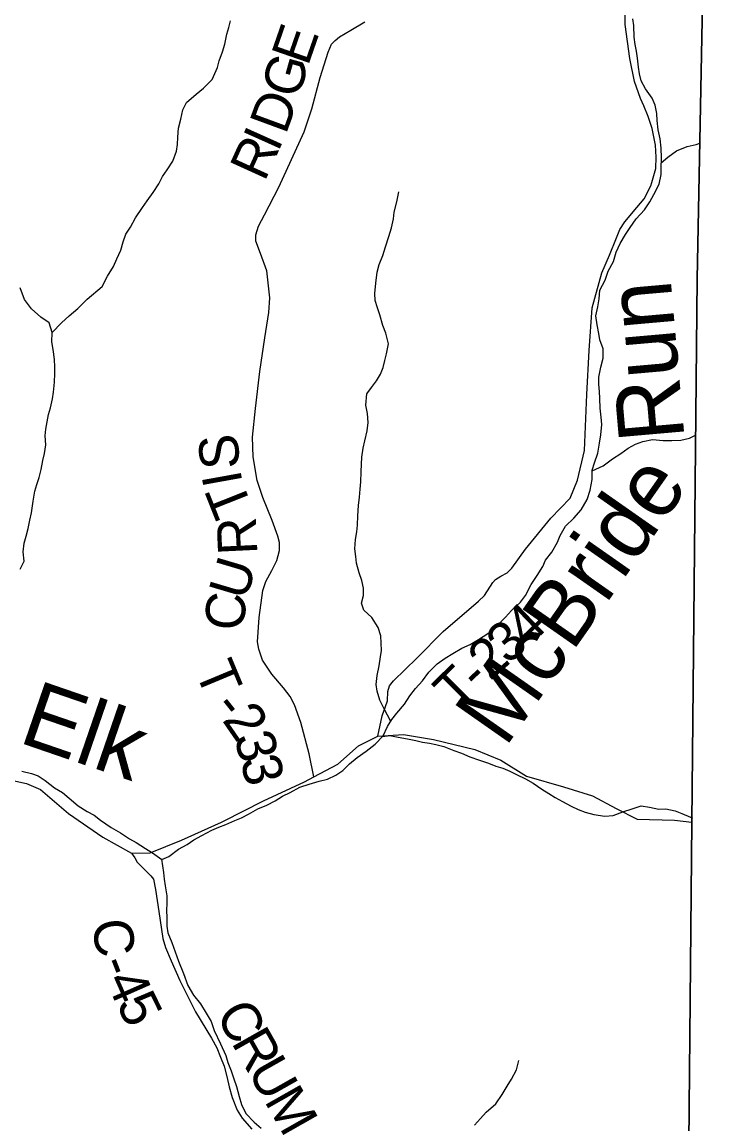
# Model space of a CAD drawing. Extents: x 2043100 to 2470832, y 443715 to 810583.
# Drawn here: x 2295665 to 2301080, y 633122 to 641526 of the extents above; entities that cross this region are included whole.
import ezdxf

# ---------------------------------------------------------------- set-up
doc = ezdxf.new("R2010")
doc.units = 0
for name, color, linetype in [('GM_X_Adjacent_County', 7, 'Continuous'), ('GM_X_County', 7, 'Continuous'), ('GM_X_County_Road', 7, 'Continuous'), ('GM_X_County_Road_Text', 7, 'Continuous'), ('GM_X_Minor_River', 7, 'Continuous'), ('GM_X_Minor_River_Text', 7, 'Continuous'), ('GM_X_State_Route', 7, 'Continuous'), ('GM_X_Township', 7, 'Continuous'), ('GM_X_Township_Road', 7, 'Continuous'), ('GM_X_Township_Road_Text', 7, 'Continuous'), ('GM_X_Township_ROW', 7, 'Continuous')]:
    doc.layers.add(name, color=color, linetype=linetype)

msp = doc.modelspace()

# ---------------------------------------------------------------- linework, layer by layer
at = {"layer": 'GM_X_Adjacent_County'}
msp.add_lwpolyline([(2300714.1, 629163.4), (2300774.1, 635424.8), (2300813.7, 639566.6), (2300926.5, 645359.6), (2300953, 646723.1), (2300981.7, 648198.2), (2301002.3, 649256.4), (2301015.6, 650156.3), (2301097.6, 653379.1), (2301152.6, 655541.2), (2301152.6, 656154.9), (2301253.8, 663815.2), (2301288.2, 670485.9), (2301311.5, 672396.4), (2301315, 672682.8), (2301334.1, 673782.1), (2301359.6, 674291.3), (2301433.8, 679295.2), (2301451.5, 681110.3), (2301478.2, 683090.6), (2302497.1, 683068), (2305696.3, 683037.4), (2309204.8, 683004.2)], dxfattribs=at)
at = {"layer": 'GM_X_County'}
msp.add_lwpolyline([(2309204.8, 683004.2), (2305696.3, 683037.4), (2302497.1, 683068), (2301478.2, 683090.6), (2301451.5, 681110.3), (2301433.8, 679295.2), (2301359.6, 674291.3), (2301334.1, 673782.1), (2301315, 672682.8), (2301311.5, 672396.4), (2301288.2, 670485.9), (2301253.8, 663815.2), (2301152.6, 656154.9), (2301152.6, 655541.2), (2301097.6, 653379.1), (2301015.6, 650156.3), (2301002.3, 649256.4), (2300981.7, 648198.2), (2300953, 646723.1), (2300926.5, 645359.6), (2300813.7, 639566.6), (2300774.1, 635424.8), (2300714.1, 629163.4)], dxfattribs=at)
at = {"layer": 'GM_X_County_Road'}
msp.add_lwpolyline([(2296499.1, 635186.7), (2296525.2, 635152.4), (2296543.5, 635118.5), (2296596.1, 635064.9), (2296646.6, 635015.3), (2296666.8, 634989.4), (2296683.6, 634911.4), (2296709.3, 634741.4), (2296739.3, 634535.3), (2296758, 634467.4), (2296803, 634365.6), (2296868.4, 634216), (2296988.8, 633976.7), (2297108.8, 633777.5), (2297149.5, 633701.7), (2297178.2, 633631.8), (2297206.9, 633562), (2297227.7, 633484.1), (2297244.5, 633404.1), (2297267.3, 633324.2), (2297306.2, 633228.4), (2297344.8, 633166.6), (2297417.7, 633081.1)], dxfattribs=at)
at = {"layer": 'GM_X_Minor_River'}
for points in [[(2296276.5, 639507.9), (2296315.8, 639588.1), (2296361.4, 639662.4), (2296389, 639720.7), (2296418.6, 639787), (2296436.2, 639849.2), (2296457.8, 639909.4), (2296491.5, 639961.7), (2296531.1, 640032), (2296582.6, 640110.4), (2296620.2, 640162.7), (2296665.8, 640227.1), (2296709.4, 640293.4), (2296737.1, 640347.7), (2296770.8, 640397.9), (2296816.3, 640464.3), (2296841.9, 640540.6), (2296849.6, 640592.7), (2296853.2, 640646.8), (2296858.8, 640716.9), (2296876.4, 640785.2), (2296892, 640857.3), (2296919.6, 640911.6), (2296993.2, 640976.1), (2297048.9, 641020.5), (2297114.5, 641087), (2297155.9, 641179.4), (2297167.6, 641229.5), (2297195.2, 641299.8), (2297210.8, 641358), (2297226.4, 641434.2), (2297242, 641484.3), (2297255.7, 641536.5)], [(2300113.3, 639558.5), (2300134.7, 639627), (2300176.3, 639699.4), (2300197.8, 639771.6), (2300227.4, 639837.9), (2300269, 639906.2), (2300302.7, 639958.5), (2300348.3, 640024.9), (2300411.8, 640093.4), (2300453.4, 640153.7), (2300483.1, 640210), (2300524.6, 640290.4), (2300540.1, 640362.6), (2300539.9, 640412.6), (2300541.4, 640490.8), (2300539, 640562.9), (2300532.6, 640634.9), (2300516.2, 640704.9), (2300509.8, 640775), (2300507.4, 640829), (2300495.1, 640893.1), (2300470.8, 640945), (2300420.4, 641016.8), (2300388.1, 641078.7), (2300373.8, 641130.7), (2300367.5, 641182.7), (2300359.1, 641250.8), (2300350.8, 641304.8), (2300342.5, 641354.8), (2300334.2, 641410.9), (2300331.7, 641499), (2300323.4, 641551)], [(2300540.6, 640451.2), (2300591.3, 640495.1), (2300657, 640543.5), (2300738.8, 640576.1), (2300806.6, 640592.5), (2300833.5, 640602.1)], [(2298364.7, 639535.4), (2298374.1, 639618.4), (2298389.7, 639676.6), (2298417.3, 639744.8), (2298436.9, 639811.1), (2298462.4, 639889.3), (2298482, 639957.5), (2298497.6, 640025.7), (2298503.3, 640075.8), (2298522.8, 640154.1), (2298538.4, 640232.3)], [(2299748.7, 637559.5), (2299768.3, 637609.7), (2299809.8, 637680.1), (2299873.3, 637742.6), (2299930.8, 637807), (2299974.3, 637883.4), (2299997.7, 637955.6), (2300013.1, 638037.8), (2300014.7, 638107.9), (2300030.3, 638164.1), (2300055.7, 638238.3), (2300069.2, 638314.5), (2300080.7, 638378.7), (2300088.2, 638456.8), (2300081.8, 638512.8), (2300073.3, 638580.9), (2300070.8, 638654.9), (2300068.4, 638709), (2300064.1, 638763), (2300063.7, 638817.1), (2300079.1, 638893.3), (2300096.6, 638961.5), (2300098.1, 639033.6), (2300071.7, 639101.5), (2300063.3, 639151.5), (2300050.9, 639215.5), (2300040.4, 639285.5), (2300057.9, 639353.7), (2300067.5, 639415.8), (2300073, 639481.9), (2300113.3, 639558.5)], [(2295651.8, 637352.9), (2295681.3, 637415.2), (2295674.8, 637485.2), (2295682.3, 637551.4), (2295696, 637605.5), (2295711.5, 637663.7), (2295725.1, 637725.8), (2295736.7, 637784), (2295750.1, 637872.2), (2295763.5, 637948.3), (2295777.2, 637998.5), (2295794.8, 638052.7), (2295810.3, 638112.8), (2295823.8, 638183), (2295835.4, 638235.2), (2295847, 638301.3), (2295842.5, 638371.4), (2295846.1, 638421.4), (2295855.7, 638477.6), (2295867.3, 638533.7), (2295881, 638583.9), (2295896.5, 638652), (2295906.1, 638704.2), (2295913.6, 638780.3), (2295915.1, 638844.4), (2295914.8, 638898.4), (2295912.4, 638950.5), (2295904, 639014.5), (2295891.5, 639086.5), (2295895, 639158.6), (2295872.5, 639232.6), (2295808.2, 639274.2), (2295735.9, 639337.8), (2295683.4, 639409.6), (2295651, 639499.7)], [(2295895, 639158.6), (2295966.4, 639231.2), (2296024, 639285.6), (2296089.5, 639342.1), (2296161, 639412.6), (2296276.5, 639507.9)], [(2298476.7, 636192.4), (2298426.7, 636287.5), (2298394.3, 636355.3), (2298373.8, 636423.3), (2298365.5, 636473.3), (2298373, 636541.4), (2298388.5, 636615.6), (2298400, 636683.8), (2298405.6, 636733.9), (2298403.2, 636789.9), (2298400.9, 636844), (2298382.4, 636907.9), (2298332, 636983.7), (2298271.6, 637041.4), (2298253.3, 637093.3), (2298268.8, 637151.5), (2298270.4, 637207.6), (2298256, 637267.5), (2298235.6, 637325.5), (2298217.2, 637399.4), (2298210.8, 637449.5), (2298204.4, 637507.5), (2298207.9, 637579.6), (2298217.5, 637637.7), (2298223.1, 637687.8), (2298226.6, 637759.9), (2298230.1, 637838), (2298239.6, 637902.2), (2298245.2, 637964.3), (2298248.8, 638020.4), (2298252.3, 638094.5), (2298253.9, 638154.6), (2298257.5, 638208.7), (2298267, 638276.8), (2298278.6, 638332.9), (2298298, 638409.2), (2298305.6, 638471.3), (2298299.1, 638541.3), (2298286.7, 638605.3), (2298294.1, 638689.5), (2298329.7, 638739.8), (2298369.3, 638790.1), (2298399, 638840.3), (2298420.6, 638890.5), (2298432.2, 638944.7), (2298445.8, 638996.8), (2298459.3, 639073), (2298438.7, 639153), (2298416.3, 639212.9), (2298393.8, 639292.8), (2298377.4, 639346.8), (2298359.1, 639402.7), (2298354.7, 639454.8), (2298364.7, 639535.4)], [(2300014.5, 638102.2), (2300096.4, 638140.5), (2300169.9, 638195), (2300231.6, 638235.5), (2300289.3, 638275.9), (2300343, 638306.3), (2300400.8, 638326.7), (2300474.6, 638341.2), (2300554.6, 638335.7), (2300620.6, 638334.1), (2300690.5, 638336.6), (2300756.3, 638353), (2300806.9, 638378.9)], [(2295662.5, 635813.2), (2295736.6, 635793.6), (2295788.6, 635775.9), (2295840.8, 635742.2), (2295913.1, 635686.6), (2295973.3, 635649), (2296023.6, 635607.2), (2296091.9, 635547.6), (2296162.2, 635506), (2296214.3, 635476.3), (2296264.6, 635438.6), (2296344.9, 635383), (2296415.1, 635341.4), (2296485.4, 635295.8), (2296535.5, 635268.1), (2296607.8, 635222.5), (2296659.9, 635188.8), (2296732.2, 635139.2), (2296784, 635161.6), (2296859.6, 635218.1), (2296923.3, 635252.6), (2296975, 635289), (2297036.7, 635321.4), (2297112.3, 635361.9), (2297166.1, 635386.3), (2297219.9, 635406.7), (2297287.6, 635437.1), (2297339.5, 635457.5), (2297391.2, 635485.9), (2297462.9, 635524.4), (2297532.6, 635552.8), (2297596.3, 635587.3), (2297652, 635621.7), (2297709.8, 635650.1), (2297783.4, 635690.6), (2297855.2, 635713.1), (2297931, 635737.6), (2297994.8, 635752.1), (2298058.6, 635782.5), (2298112.3, 635818.9), (2298161.9, 635869.3), (2298221.5, 635915.7), (2298289.1, 635966.2), (2298358.7, 636018.7), (2298418.2, 636081.2), (2298451.6, 636153.5), (2298485.2, 636205.8), (2298522.9, 636256.1), (2298582.3, 636322.5), (2298623.9, 636386.9), (2298665.4, 636443.2), (2298719, 636501.6), (2298766.5, 636568), (2298832, 636632.5), (2298891.6, 636674.9), (2298951.3, 636709.4), (2299019, 636749.8), (2299082.7, 636778.3), (2299146.4, 636816.8), (2299218, 636863.3), (2299281.6, 636913.8), (2299353, 636986.3), (2299398.6, 637038.7), (2299468.1, 637101.2), (2299505.7, 637153.5), (2299547.1, 637235.8), (2299594.6, 637306.2), (2299636.1, 637372.6), (2299657.7, 637422.8), (2299705.3, 637483.2), (2299748.7, 637559.5)], [(2298413.3, 636076), (2298470.1, 636083.5), (2298534.1, 636071.9), (2298604.2, 636060.3), (2298668.2, 636046.8), (2298720.2, 636035.1), (2298772.2, 636025.4), (2298822.3, 636015.7), (2298882.3, 636000.1), (2298958.5, 635970.5), (2299016.6, 635950.9), (2299080.7, 635921.3), (2299154.8, 635895.7), (2299222.9, 635874.1), (2299279, 635850.5), (2299333.1, 635834.8), (2299385.2, 635813.1), (2299435.3, 635787.4), (2299505.5, 635753.8), (2299563.7, 635720.2), (2299629.9, 635674.5), (2299682.1, 635642.8), (2299732.3, 635611.1), (2299788.5, 635581.4), (2299854.6, 635545.8), (2299906.8, 635520.1), (2299958.9, 635500.4), (2300027, 635480.9), (2300109, 635469.4), (2300174.9, 635475.8), (2300246.6, 635502.3), (2300318.4, 635524.8), (2300386.2, 635547.3), (2300450.2, 635537.7), (2300522.3, 635522.1), (2300576.2, 635524.5), (2300646.2, 635510.9), (2300698.3, 635489.3), (2300764.5, 635461.7), (2300778.9, 635454)], [(2296728.3, 635141.9), (2296744.9, 635039.2), (2296749.2, 634989.2), (2296757.6, 634939.2), (2296768.1, 634861.1), (2296768.5, 634807.1), (2296766.9, 634751), (2296769.3, 634696.9), (2296769.7, 634630.9), (2296776.1, 634578.8), (2296808.6, 634505), (2296833, 634435), (2296859.5, 634363.1), (2296896.1, 634269.2), (2296928.8, 634177.3), (2296973.2, 634105.5), (2297025.6, 634037.8), (2297070.1, 633968), (2297108.5, 633902.2), (2297131, 633834.2), (2297179.6, 633732.4), (2297218.2, 633644.6), (2297234.6, 633590.6), (2297261, 633526.7), (2297281.4, 633466.8), (2297299.8, 633408.8), (2297320.3, 633330.8), (2297338.7, 633270.9), (2297371.2, 633203), (2297435.6, 633135.3), (2297487.8, 633089.6)], [(2299116.3, 633112.2), (2299161.9, 633162.5), (2299205.5, 633212.8), (2299279, 633275.4), (2299326.4, 633347.8), (2299364, 633410.1), (2299397.6, 633464.4), (2299437, 633534.7), (2299454.5, 633604.9)]]:
    msp.add_lwpolyline(points, dxfattribs=at)
at = {"layer": 'GM_X_State_Route'}
msp.add_lwpolyline([(2295430.6, 635776.8), (2295699.8, 635719.6), (2295804.5, 635672.6), (2296018.9, 635490.4), (2296281.3, 635308.7), (2296499.1, 635186.7), (2296641.3, 635190.2), (2296880.8, 635287), (2297187.5, 635424.4), (2297201.8, 635430.8), (2297506.8, 635586.5), (2297819.8, 635732.2), (2297891.5, 635769.8), (2298072.9, 635865.2), (2298231.7, 636005.3), (2298377.7, 636078.4), (2298575.4, 636093.2), (2298804.3, 636053.5), (2299119.7, 635978.7), (2299317, 635896.6), (2299512.7, 635774.4), (2299794.2, 635693.2), (2300015.3, 635623.4), (2300196.8, 635527.1), (2300358, 635446.7), (2300642.6, 635437.7), (2300774.1, 635424.8)], dxfattribs=at)
at = {"layer": 'GM_X_Township'}
msp.add_lwpolyline([(2284178.8, 648974.7), (2288024.8, 648927.5), (2289858.3, 648905.1), (2291027.6, 648882.9), (2291004.2, 650158.5), (2291005.7, 650270.1), (2291080.2, 650267.4), (2295579.6, 650217.1), (2299354.7, 650174.9), (2301015.6, 650156.3), (2301002.3, 649256.4), (2300981.7, 648198.2), (2300953, 646723.1), (2300926.5, 645359.6), (2300813.7, 639566.6), (2300774.1, 635424.8), (2300714.1, 629163.4)], dxfattribs=at)
at = {"layer": 'GM_X_Township_Road'}
for points in [[(2297891.5, 635769.8), (2297854.5, 635945.3), (2297792.3, 636184.6), (2297744, 636318), (2297710.9, 636381.6), (2297659.8, 636448.8), (2297570, 636553.5), (2297500.2, 636658.5), (2297470.7, 636742.2), (2297461.7, 636800.1), (2297472.5, 636984.6), (2297501, 637189.4), (2297523.8, 637259.9), (2297570.4, 637342.8), (2297609, 637419.6), (2297627.7, 637496), (2297628.7, 637556.1), (2297615.8, 637606), (2297573.8, 637723.5), (2297500.7, 637900.5), (2297458.5, 638030.1), (2297427.4, 638209.8), (2297422.8, 638360), (2297445.1, 638578.7), (2297478.2, 638859.7), (2297517.8, 639118.8), (2297548.4, 639311.6), (2297554.5, 639423.9), (2297531.3, 639628.3), (2297483.7, 639760), (2297448.6, 639853.8), (2297448, 639901.9), (2297469.2, 639970.3), (2297514.2, 640055), (2297623.8, 640266.7), (2297816.9, 640687.8), (2297874.9, 640862.9), (2297940.1, 641102.1), (2297999.9, 641295.2), (2298025.1, 641357.7), (2298052.8, 641386), (2298086.5, 641412.5), (2298172, 641463.6), (2298279.3, 641527)], [(2298377.7, 636078.4), (2298411.4, 636235), (2298451.5, 636349.9), (2298454.3, 636420), (2298467.5, 636464.3), (2298498.9, 636500.9), (2298675.9, 636674.1), (2298876.4, 636877.8), (2299146.4, 637108.7), (2299191.7, 637151.5), (2299255.9, 637252.8), (2299275.5, 637275.1), (2299317.1, 637299.9), (2299364.7, 637324.7), (2299400, 637361.3), (2299505.6, 637505.3), (2299697.5, 637742.9), (2299846.8, 637895.7), (2299902.5, 638030.8), (2299954.6, 638258.1), (2299973.2, 638685.1), (2299989.4, 639021.9), (2300013.8, 639346.8), (2300086.7, 639614.3), (2300145.2, 639749.3), (2300199.6, 639880.2), (2300224.9, 639942.6), (2300262.3, 640001.2), (2300355, 640110.5), (2300410.2, 640177.3), (2300461.1, 640278.1), (2300468.1, 640301.9), (2300468.6, 640303.5)]]:
    msp.add_lwpolyline(points, dxfattribs=at)
at = {"layer": 'GM_X_Township_ROW'}
msp.add_lwpolyline([(2300468.6, 640303.5), (2300499.6, 640408.8), (2300502.6, 640495), (2300495.5, 640587.2), (2300470, 640713.1), (2300440.9, 640805), (2300407.9, 640886.7), (2300383.2, 640942.6), (2300335.7, 641072.3), (2300299.6, 641248.2), (2300266.5, 641508.4), (2300267, 641803), (2300301.8, 642080), (2300401.3, 642293.6), (2300612.9, 642504.5), (2300861.8, 642852.6)], dxfattribs=at)

# ---------------------------------------------------------------- texts
at = {"layer": 'GM_X_County_Road_Text'}
for s, rotation, p in [('C', 277.47988, (2296198.5, 634668)), ('-', 291.34645, (2296250.2, 634347.1)), ('4', 293.77332, (2296300.4, 634219.6)), ('5', 296.02829, (2296380.3, 634038.7)), ('C', 299.47767, (2297136, 633958.9)), ('R', 299.48194, (2297257.3, 633744.4)), ('U', 299.47741, (2297378.5, 633529.9)), ('M', 299.5789, (2297508.7, 633299.5))]:
    msp.add_text(s, height=300, rotation=rotation, dxfattribs=at).set_placement(p)
at = {"layer": 'GM_X_Minor_River_Text'}
for s, height, rotation, p in [('Run', 499.9, 95.00638, (2300719, 638349)), ('McBride', 499.96, 55.00221, (2299350.2, 635985.1)), ('Elk', 499.97, 341.00795, (2295627, 636036.9))]:
    msp.add_text(s, height=height, rotation=rotation, dxfattribs=at).set_placement(p)
at = {"layer": 'GM_X_Township_Road_Text'}
for s, rotation, p in [('E', 70.85759, (2297844.7, 641183)), ('G', 74.31795, (2297774.8, 640933.4)), ('D', 69.80043, (2297675.7, 640661.1)), ('I', 65.83352, (2297616.7, 640527.7)), ('R', 65.57187, (2297514.2, 640302)), ('S', 94.30871, (2297326.9, 638126.1)), ('I', 100.249, (2297347.7, 638013)), ('T', 111.67638, (2297426.3, 637819.6)), ('R', 92.73688, (2297460.9, 637468.1)), ('U', 73.45915, (2297372.5, 637106.1)), ('C', 85.0409, (2297354.2, 636876.4)), ('4', 43.82391, (2299522.9, 636751.2)), ('3', 41.03759, (2299371.7, 636619.1)), ('2', 41.69015, (2299234.4, 636496.8)), ('T', 292.61955, (2296980.8, 636579.6)), ('T', 44.85151, (2298989.5, 636256.4)), ('-', 43.72476, (2299147.4, 636413.5)), ('-', 308.48882, (2297113, 636294.7)), ('2', 304.62966, (2297186.5, 636202.6)), ('3', 285.22774, (2297280.2, 636074.7)), ('3', 283.7775, (2297328.3, 635898.4))]:
    msp.add_text(s, height=300, rotation=rotation, dxfattribs=at).set_placement(p)

doc.saveas('drawing.dxf')
